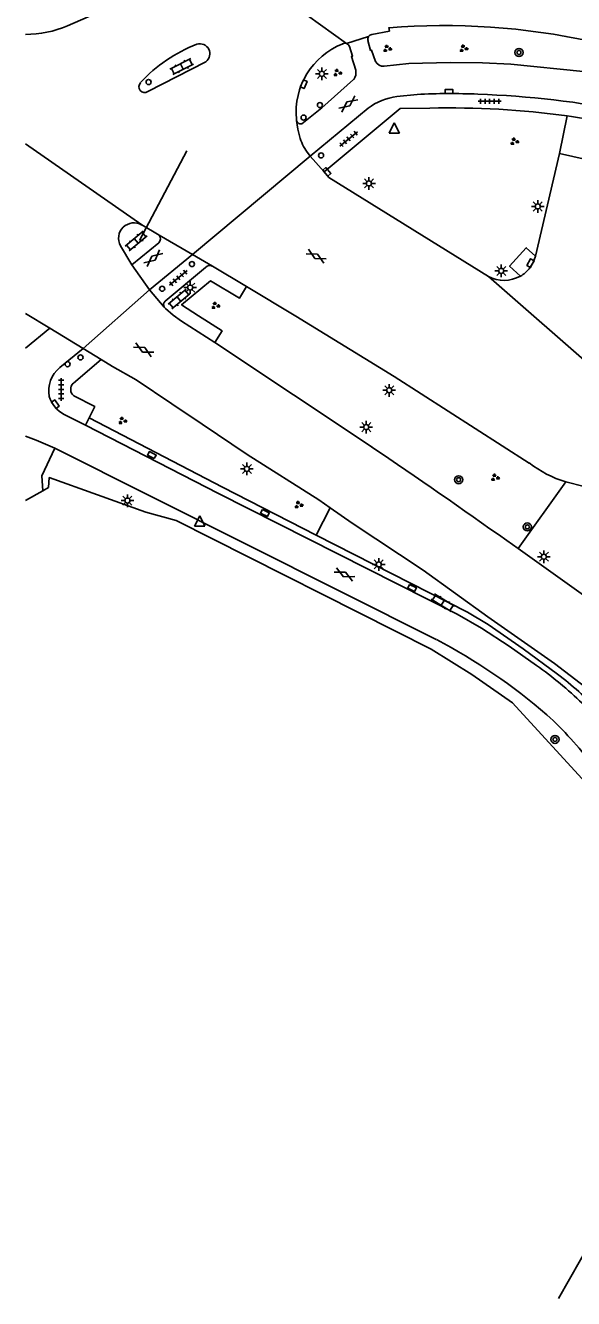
# Model space of a CAD drawing. Extents: x 131000 to 133014, y 396499 to 399001.
# Drawn here: x 131000 to 131054, y 396500 to 396625.5 of the extents above; entities that cross this region are included whole.
import ezdxf

# ---------------------------------------------------------------- set-up
doc = ezdxf.new("R2010")
doc.units = 0
for name, color, linetype in [('gg-afsc-erfafscheiding', 7, 'Continuous'), ('gg-afsc-hekwerk', 7, 'Continuous'), ('gg-knt-verharding', 7, 'Continuous'), ('gg-knt-verharding nz', 7, 'Continuous'), ('gt-grn-groengrens', 7, 'Continuous'), ('gt-grn-vlakafsluiter', 7, 'Continuous'), ('gt-grn-weggrens', 7, 'Continuous'), ('gt-knt-lijn portaal', 7, 'Continuous'), ('gt-symb-boom', 7, 'Continuous'), ('gt-symb-drukknoppaal', 7, 'Continuous'), ('gt-symb-gesloten verharding', 7, 'Continuous'), ('gt-symb-groenvak', 7, 'Continuous'), ('gt-symb-klinker verharding', 7, 'Continuous'), ('gt-symb-kolk', 7, 'Continuous'), ('gt-symb-kolk center center', 7, 'Continuous'), ('gt-symb-lichtmast', 7, 'Continuous'), ('gt-symb-tegel verharding', 7, 'Continuous'), ('gt-symb-verkeersregelinstallatiepaal', 7, 'Continuous'), ('gt-symb-waterafsluiter', 7, 'Continuous')]:
    doc.layers.add(name, color=color, linetype=linetype)

# ---------------------------------------------------------------- blocks, each defined once
blk = doc.blocks.new('gt0-GRVAK')
at = {"layer": 'gt-symb-groenvak'}
for p, q in [((-0.11, 0.19), (-0.23, 0.24)), ((-0.18, 0.15), (0.09, 0.15)), ((-0.09, 0.21), (-0.16, 0.32)), ((-0.05, 0.21), (-0.05, 0.39)), ((0, 0.21), (0.06, 0.32)), ((0.02, 0.19), (0.13, 0.24)), ((0.26, -0.05), (0.2, 0.06)), ((0.3, -0.05), (0.3, 0.13)), ((0.35, -0.05), (0.41, 0.06)), ((-0.24, -0.23), (-0.36, -0.18)), ((-0.32, -0.26), (-0.05, -0.26)), ((-0.23, -0.21), (-0.29, -0.09)), ((-0.18, -0.2), (-0.18, -0.02)), ((-0.14, -0.21), (-0.07, -0.09)), ((-0.12, -0.23), (0, -0.18)), ((0.24, -0.07), (0.12, -0.02)), ((0.17, -0.11), (0.44, -0.11)), ((0.37, -0.07), (0.49, -0.02))]:
    blk.add_line(p, q, dxfattribs=at)
blk = doc.blocks.new('gt0-KL1')
at = {"layer": 'gt-symb-klinker verharding'}
for p, q in [((-1.15, 0.3), (1.15, 0.3)), ((-1, -0.3), (-1, 0.3)), ((-0.5, 0.3), (-0.5, 0.45)), ((0, -0.3), (0, 0.3)), ((0.5, 0.3), (0.5, 0.45)), ((1, -0.3), (1, 0.3)), ((-1.15, -0.3), (1.15, -0.3)), ((-0.5, -0.45), (-0.5, -0.3)), ((0.5, -0.45), (0.5, -0.3))]:
    blk.add_line(p, q, dxfattribs=at)
blk = doc.blocks.new('gt0-KOLK')
at = {"layer": 'gt-symb-kolk'}
blk.add_lwpolyline([(0, 0), (0.38, 0), (0.38, 0.4), (-0.38, 0.4), (-0.38, 0), (0, 0)], dxfattribs=at)
blk = doc.blocks.new('gt0-BOOM')
at = {"layer": 'gt-symb-boom'}
for radius in [0.4, 0.2]:
    blk.add_circle((0, 0), radius, dxfattribs=at)
blk = doc.blocks.new('gt0-VIPAAL')
at = {"layer": 'gt-symb-verkeersregelinstallatiepaal'}
blk.add_circle((0, 0), 0.25, dxfattribs=at)
blk = doc.blocks.new('gt0-DPAAL')
at = {"layer": 'gt-symb-drukknoppaal'}
blk.add_circle((0, 0), 0.25, dxfattribs=at)
blk = doc.blocks.new('gt0-LMAST')
at = {"layer": 'gt-symb-lichtmast'}
for p, q in [((-0.18, 0.17), (-0.45, 0.44)), ((-0.01, 0.25), (-0.01, 0.62)), ((0.17, 0.17), (0.44, 0.44)), ((-0.26, 0), (-0.63, 0)), ((-0.18, -0.18), (-0.45, -0.45)), ((-0.01, -0.25), (-0.01, -0.63)), ((0.44, -0.45), (0.17, -0.18)), ((0.24, 0), (0.62, 0))]:
    blk.add_line(p, q, dxfattribs=at)
blk.add_circle((-0.01, 0), 0.25, dxfattribs=at)
blk = doc.blocks.new('gt0-GESVH1')
at = {"layer": 'gt-symb-gesloten verharding'}
for p, q in [((-0.99, -0.26), (0.01, 0.24)), ((0.01, -0.26), (-0.99, 0.24)), ((0.01, 0.24), (1.01, -0.26)), ((1.01, 0.24), (0.01, -0.26))]:
    blk.add_line(p, q, dxfattribs=at)
blk = doc.blocks.new('gt0-TEG1')
at = {"layer": 'gt-symb-tegel verharding'}
for p, q in [((-1.12, 0), (1.12, 0)), ((-0.9, -0.25), (-0.9, 0.25)), ((-0.45, -0.25), (-0.45, 0.25)), ((0, -0.25), (0, 0.25)), ((0.45, -0.25), (0.45, 0.25)), ((0.9, -0.25), (0.9, 0.25))]:
    blk.add_line(p, q, dxfattribs=at)
blk = doc.blocks.new('gt0-WAFSL')
at = {"layer": 'gt-symb-waterafsluiter'}
for p, q in [((-0.5, -0.33), (0, 0.67)), ((0, 0.67), (0.5, -0.33)), ((0.5, -0.33), (-0.5, -0.33))]:
    blk.add_line(p, q, dxfattribs=at)
blk = doc.blocks.new('gt0-KOLKCC')
at = {"layer": 'gt-symb-kolk center center'}
blk.add_lwpolyline([(-0.37, 0.2), (0.38, 0.2), (0.38, -0.2), (-0.37, -0.2)], close=True, dxfattribs=at)

msp = doc.modelspace()

# ---------------------------------------------------------------- linework, layer by layer
at = {"layer": 'gg-afsc-erfafscheiding'}
msp.add_lwpolyline([(131064.96, 396540.81), (131062.55, 396542.8), (131058.48, 396547.32), (131048.01, 396558.75), (131044.01, 396561.55), (131040.01, 396564.02), (131014.87, 396576.73), (131011.86, 396577.53), (131002.35, 396580.96), (131002.28, 396579.97)], dxfattribs=at)
at = {"layer": 'gg-afsc-hekwerk'}
for p, q in [((131000, 396578.71), (131001.71, 396579.66)), ((131001.71, 396579.66), (131002.28, 396579.97))]:
    msp.add_line(p, q, dxfattribs=at)
at = {"layer": 'gg-knt-verharding'}
for p, q in [((131011.22, 396628.59), (131004.13, 396625.51)), ((131012.06, 396619.03), (131017.79, 396621.96)), ((131036.62, 396618.53), (131038.61, 396618.74)), ((131033.78, 396617.37), (131028.08, 396612.64)), ((131026.72, 396616.17), (131026.71, 396616.27)), ((131028.08, 396612.64), (131029.45, 396611.09)), ((131052.65, 396612.91), (131050.28, 396602.8)), ((131052.65, 396612.91), (131059.77, 396611.29)), ((131011.48, 396605.87), (131013.17, 396604.85)), ((131016.48, 396602.94), (131013.17, 396604.85)), ((131010.5, 396601.92), (131009.37, 396603.82)), ((131010.5, 396601.92), (131013.14, 396604.1)), ((131016.48, 396602.94), (131012.24, 396599.47)), ((131018.43, 396601.8), (131016.48, 396602.94)), ((131012.24, 396599.47), (131010.5, 396601.92)), ((131013.76, 396598.36), (131017.76, 396601.68)), ((131018.43, 396601.8), (131021.8, 396599.81)), ((131056.68, 396591.15), (131045.65, 396600.78)), ((131012.24, 396599.47), (131013.69, 396597.77)), ((131000, 396597.14), (131002.4, 396595.68)), ((131000, 396593.71), (131002.4, 396595.68)), ((131002.4, 396595.68), (131005.68, 396593.69)), ((131003.38, 396591.8), (131005.68, 396593.69)), ((131005.68, 396593.69), (131007.48, 396592.59)), ((131034.17, 396583.96), (131018.66, 396594.29)), ((131004.72, 396590.26), (131007.48, 396592.59)), ((131017.42, 396586.22), (131014.44, 396588.21)), ((131005.91, 396586.11), (131003.83, 396587.18)), ((131005.91, 396586.11), (131006.27, 396586.83)), ((131040.51, 396564.98), (131002.88, 396583.86)), ((131053.27, 396580.53), (131060.27, 396578.75)), ((131047.46, 396574.75), (131048.57, 396573.96))]:
    msp.add_line(p, q, dxfattribs=at)
for points in [[(131034.14, 396624.65), (131035.89, 396624.98), (131035.83, 396625.32)], [(131031.95, 396623.47), (131032.26, 396622.51), (131032.14, 396622.47), (131032.57, 396621.12)], [(131033.77, 396624.07), (131034.03, 396623.08), (131034.13, 396623.11), (131034.52, 396621.99)], [(131035.37, 396621.52), (131037.79, 396621.77), (131041.89, 396621.89), (131045.07, 396621.85), (131047.85, 396621.72), (131055, 396621.01), (131058.38, 396620.4), (131064.98, 396619), (131071.4, 396617.5), (131074.3, 396616.79), (131074.84, 396616.7)], [(131032.36, 396620.2), (131029.22, 396617.41), (131027.26, 396615.84)], [(131029.45, 396611.09), (131036.95, 396617.36), (131039.88, 396617.39)], [(131026.88, 396615.93), (131026.78, 396616.03), (131026.72, 396616.17)], [(131045.65, 396600.78), (131029.92, 396610.56), (131029.45, 396611.09)], [(131048.8, 396600.82), (131047.73, 396601.79), (131049.38, 396603.62), (131050.28, 396602.8)], [(131049.66, 396601.55), (131050.06, 396602.17), (131050.28, 396602.8)], [(131018.66, 396594.29), (131019.39, 396595.42), (131017.05, 396596.89), (131015.4, 396597.99), (131018.26, 396600.35), (131021.11, 396598.65), (131021.8, 396599.81)], [(131049.67, 396582.39), (131036.36, 396590.92), (131026.65, 396596.87), (131021.8, 396599.81)], [(131018.66, 396594.29), (131015.37, 396596.38), (131014.57, 396596.98), (131013.8, 396597.64), (131013.69, 396597.77)], [(131014.44, 396588.21), (131010.91, 396590.58), (131008.58, 396591.92), (131007.48, 396592.59)], [(131004.76, 396589.01), (131006.83, 396587.95), (131006.27, 396586.83)], [(131050.38, 396562.43), (131047.7, 396564.33), (131044.95, 396566.11), (131042.56, 396567.49), (131019.04, 396579.37), (131005.91, 396586.11)], [(131006.27, 396586.83), (131019.44, 396580.02), (131028.67, 396575.29)], [(131030.04, 396577.98), (131028.93, 396578.76), (131021.86, 396583.24), (131017.42, 396586.22)], [(131000, 396585.03), (131001.04, 396584.65), (131002.88, 396583.86)], [(131002.88, 396583.86), (131001.61, 396581.12), (131001.71, 396579.66)], [(131076.58, 396541.23), (131065.88, 396549.48), (131058.21, 396557.98), (131052.16, 396562.62), (131045.59, 396567.21), (131039.2, 396571.81), (131032.21, 396576.46), (131030.04, 396577.98)], [(131052.47, 396561.57), (131049.09, 396564.08), (131045.61, 396566.45), (131043.57, 396567.68), (131028.67, 396575.29)], [(131048.57, 396573.96), (131057.31, 396567.7), (131073.41, 396555.63), (131077.48, 396552.36), (131085.89, 396545.83), (131095, 396538.42), (131111.52, 396524.35), (131124.15, 396513.05), (131138.17, 396500)]]:
    msp.add_lwpolyline(points, dxfattribs=at)
for centre, radius, start, end in [((130999.99, 396635.03), 10.38, 270.0283, 293.5016), ((131034.19, 396624.21), 0.441, 96.5077, 147.7897), ((131041.24, 396556.91), 68.62, 77.789, 94.5206), ((131022.23, 396609.9), 14.78, 111.1556, 137.431), ((131017.2, 396622.75), 0.982, 306.8809, 107.8098), ((131033.95, 396616.97), 7.27, 111.5276, 185.4873), ((131031.49, 396623.3), 0.482, 68.2004, 116.4505), ((131031.49, 396623.3), 0.482, 19.7298, 68.0075), ((131034.19, 396624.21), 0.44, 147.8233, 199.2309), ((131031.34, 396620.92), 1.25, 324.8574, 9.3523), ((131035.29, 396622.39), 0.875, 207.5613, 275.0391), ((131011.74, 396619.49), 0.562, 133.9354, 304.5499), ((131037.34, 396612.69), 5.88, 96.9706, 127.3033), ((131041.9, 396549.85), 68.97, 87.7412, 92.7355), ((131041.66, 396529.64), 89.17, 78.4555, 88.0994), ((131041.77, 396531.32), 86.09, 82.2191, 91.2549), ((131027.17, 396616.29), 0.464, 231.9823, 281.5872), ((131041.75, 396531.22), 86.19, 77.8667, 82.2148), ((131010.7, 396604.55), 1.52, 59.4864, 208.8865), ((131012.77, 396604.49), 0.537, 313.9239, 41.9249), ((131018.16, 396601.33), 0.534, 60.8364, 138.5658), ((131047.19, 396603.58), 3.19, 241.1458, 300.2733), ((131047.2, 396603.57), 3.19, 300.2062, 320.7115), ((131014.11, 396598.02), 0.489, 135.06, 210.5475), ((131005.23, 396589.52), 2.94, 129.0617, 190.9623), ((131005.31, 396589.66), 0.847, 134.8471, 229.6569), ((131005.22, 396589.85), 3.01, 197.1441, 242.3911), ((130618.04, 395969.7), 741.94, 54.63591, 55.88458), ((131056.6, 396591.34), 11.31, 232.2444, 252.8529), ((131013.94, 396514.2), 57.31, 49.164, 62.3761), ((131028.69, 396531.56), 37.73, 45.9851, 54.9087), ((131032.86, 396535.65), 32.5, 43.3922, 52.8898), ((131025.69, 396529.68), 37.94, 37.2254, 47.3)]:
    msp.add_arc(centre, radius, start, end, dxfattribs=at)
at = {"layer": 'gg-knt-verharding nz'}
for p, q in [((131031.67, 396623.75), (131033.81, 396624.45)), ((131028.08, 396612.64), (131027.91, 396612.89))]:
    msp.add_line(p, q, dxfattribs=at)
msp.add_lwpolyline([(131027.1, 396614.38), (131026.85, 396615.3), (131026.72, 396616.17)], dxfattribs=at)
msp.add_arc((131031.34, 396615.72), 4.45, 197.4796, 219.537, dxfattribs=at)
at = {"layer": 'gt-grn-groengrens'}
for p, q in [((131053.42, 396616.62), (131052.65, 396612.91)), ((131053.27, 396580.53), (131048.57, 396573.96)), ((131030.04, 396577.98), (131028.67, 396575.29))]:
    msp.add_line(p, q, dxfattribs=at)
at = {"layer": 'gt-grn-vlakafsluiter'}
msp.add_line((131052.56, 396500), (131065.66, 396523.16), dxfattribs=at)
at = {"layer": 'gt-grn-weggrens'}
for p, q in [((131031.67, 396623.75), (131020.21, 396632)), ((131000, 396613.88), (131011.48, 396605.87)), ((131028.08, 396612.64), (131016.48, 396602.94)), ((131012.24, 396599.47), (131005.68, 396593.69))]:
    msp.add_line(p, q, dxfattribs=at)
at = {"layer": 'gt-knt-lijn portaal'}
msp.add_line((131011.25, 396604.32), (131015.92, 396613.16), dxfattribs=at)

# ---------------------------------------------------------------- block references
at = {"layer": 'gt-symb-boom'}
for p in [(131048.66, 396622.87), (131042.71, 396580.74), (131049.49, 396576.09), (131052.21, 396555.13)]:
    msp.add_blockref('gt0-BOOM', p, dxfattribs=at)
at = {"layer": 'gt-symb-drukknoppaal'}
for p in [(131029.04, 396617.69), (131004.15, 396592.14)]:
    msp.add_blockref('gt0-DPAAL', p, dxfattribs=at)
at = {"layer": 'gt-symb-gesloten verharding'}
for p, rotation in [((131031.83, 396617.8), 37.729269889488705), ((131012.6, 396602.59), 39.72486253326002), ((131028.66, 396602.79), -28.025316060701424), ((131011.64, 396593.57), -28.025316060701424), ((131031.46, 396571.39), 154.0758144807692)]:
    msp.add_blockref('gt0-GESVH1', p, dxfattribs=dict(at, rotation=rotation))
at = {"layer": 'gt-symb-groenvak'}
for p in [(131035.66, 396623.25), (131043.18, 396623.26), (131030.75, 396620.87), (131048.2, 396614.09), (131018.72, 396597.91), (131009.55, 396586.56), (131046.29, 396580.95), (131026.92, 396578.26)]:
    msp.add_blockref('gt0-GRVAK', p, dxfattribs=at)
at = {"layer": 'gt-symb-klinker verharding'}
for p, rotation in [((131015.41, 396621.48), 27.07775140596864), ((131010.92, 396604.29), 39.88630032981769), ((131015.14, 396598.56), 39.80557109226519), ((131041.15, 396568.62), -31.464873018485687)]:
    msp.add_blockref('gt0-KL1', p, dxfattribs=dict(at, rotation=rotation))
at = {"layer": 'gt-symb-kolk'}
for p, rotation in [((131027.25, 396619.82), -113.02549200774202), ((131041.76, 396618.82), 0.1145914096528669), ((131029.56, 396610.97), -48.49446501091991), ((131049.97, 396602.01), 61.12898209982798), ((131002.79, 396588.07), -53.701475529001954)]:
    msp.add_blockref('gt0-KOLK', p, dxfattribs=dict(at, rotation=rotation))
at = {"layer": 'gt-symb-kolk center center'}
for p, rotation in [((131012.47, 396583.17), 152.25837233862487), ((131023.61, 396577.46), -26.36005820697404), ((131038.12, 396570.08), -26.360058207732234)]:
    msp.add_blockref('gt0-KOLKCC', p, dxfattribs=dict(at, rotation=rotation))
at = {"layer": 'gt-symb-lichtmast'}
for p in [(131029.23, 396620.77), (131033.88, 396609.96), (131050.52, 396607.69), (131046.92, 396601.33), (131016.25, 396599.69), (131035.88, 396589.56), (131033.61, 396585.93), (131021.84, 396581.81), (131010.06, 396578.68), (131051.12, 396573.15), (131034.84, 396572.39)]:
    msp.add_blockref('gt0-LMAST', p, dxfattribs=at)
at = {"layer": 'gt-symb-tegel verharding'}
msp.add_blockref('gt0-TEG1', (131045.77, 396618.06), dxfattribs=at)
for p, rotation in [((131031.86, 396614.35), 39.11608916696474), ((131015.07, 396600.64), 40.01095772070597), ((131003.52, 396589.65), 90)]:
    msp.add_blockref('gt0-TEG1', p, dxfattribs=dict(at, rotation=rotation))
at = {"layer": 'gt-symb-verkeersregelinstallatiepaal'}
for p in [(131012.14, 396619.96), (131027.42, 396616.45), (131029.15, 396612.72), (131016.42, 396602.01), (131013.48, 396599.57), (131005.43, 396592.8)]:
    msp.add_blockref('gt0-VIPAAL', p, dxfattribs=at)
at = {"layer": 'gt-symb-waterafsluiter'}
for p in [(131036.37, 396615.25), (131017.18, 396576.5)]:
    msp.add_blockref('gt0-WAFSL', p, dxfattribs=at)

doc.saveas('drawing.dxf')
